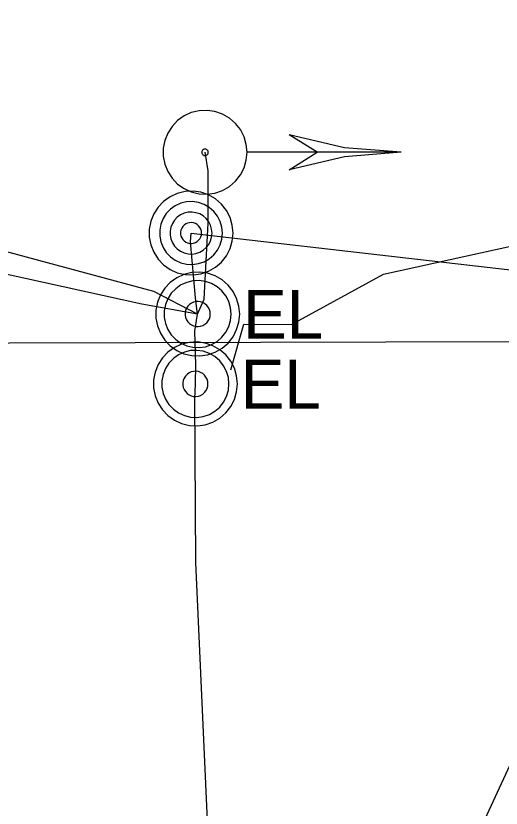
# Model space of a CAD drawing. Extents: x 600849 to 606371, y 330010 to 403088.
# Drawn here: x 604057.6 to 604095.7, y 339253 to 339315.3 of the extents above; entities that cross this region are included whole.
import ezdxf

# ---------------------------------------------------------------- set-up
doc = ezdxf.new("R2010")
doc.units = 0
for name, color, linetype in [('E_LTG_CID', 7, 'Continuous'), ('E_MISCPROP', 7, 'Continuous'), ('E_SIG', 7, 'Continuous'), ('E_SIG_Conduit', 7, 'Continuous'), ('E_UTL_E', 7, 'Continuous'), ('E_UTL_E_UG', 7, 'Continuous'), ('E_UTL_T_UG', 7, 'Continuous')]:
    doc.layers.add(name, color=color, linetype=linetype)

msp = doc.modelspace()

# ---------------------------------------------------------------- linework, layer by layer
at = {"layer": 'E_LTG_CID'}
msp.add_lwpolyline([(604082.532, 339214.942), (604083.592, 339216.572), (604088.302, 339237.362), (604088.404, 339237.604), (604094.482, 339252.111), (604103.542, 339271.731), (604107.582, 339280.101), (604111.782, 339286.601), (604115.589, 339290.84), (604122.902, 339298.981), (604127.292, 339303.601), (604128.432, 339305.761)], dxfattribs=at)
at = {"layer": 'E_MISCPROP'}
for points in [[(604074.672, 339298.171), (604074.613, 339298.796), (604074.436, 339299.398), (604074.148, 339299.955), (604073.761, 339300.448), (604073.286, 339300.859), (604072.743, 339301.173), (604072.15, 339301.378), (604071.529, 339301.467), (604070.903, 339301.438), (604070.293, 339301.29), (604069.722, 339301.029), (604069.211, 339300.665), (604068.778, 339300.211), (604068.439, 339299.683), (604068.206, 339299.101), (604068.087, 339298.485), (604068.087, 339297.857), (604068.206, 339297.241), (604068.439, 339296.659), (604068.778, 339296.131), (604069.211, 339295.677), (604069.722, 339295.313), (604070.293, 339295.053), (604070.903, 339294.905), (604071.529, 339294.875), (604072.15, 339294.964), (604072.743, 339295.169), (604073.286, 339295.483), (604073.761, 339295.894), (604074.148, 339296.387), (604074.436, 339296.945), (604074.613, 339297.547), (604074.672, 339298.171)], [(604073.847, 339298.171), (604073.802, 339298.64), (604073.67, 339299.091), (604073.454, 339299.509), (604073.163, 339299.879), (604072.808, 339300.187), (604072.4, 339300.422), (604071.956, 339300.576), (604071.49, 339300.643), (604071.02, 339300.621), (604070.563, 339300.51), (604070.135, 339300.315), (604069.751, 339300.042), (604069.427, 339299.701), (604069.172, 339299.305), (604068.997, 339298.868), (604068.908, 339298.406), (604068.908, 339297.936), (604068.997, 339297.474), (604069.172, 339297.037), (604069.427, 339296.641), (604069.751, 339296.301), (604070.135, 339296.028), (604070.563, 339295.832), (604071.02, 339295.721), (604071.49, 339295.699), (604071.956, 339295.766), (604072.4, 339295.92), (604072.808, 339296.155), (604073.163, 339296.463), (604073.454, 339296.833), (604073.67, 339297.251), (604073.802, 339297.703), (604073.847, 339298.171)], [(604073.022, 339298.171), (604072.992, 339298.483), (604072.904, 339298.784), (604072.76, 339299.063), (604072.566, 339299.31), (604072.329, 339299.515), (604072.058, 339299.672), (604071.761, 339299.775), (604071.451, 339299.819), (604071.137, 339299.804), (604070.833, 339299.73), (604070.547, 339299.6), (604070.292, 339299.418), (604070.075, 339299.191), (604069.906, 339298.927), (604069.789, 339298.636), (604069.73, 339298.328), (604069.73, 339298.014), (604069.789, 339297.706), (604069.906, 339297.415), (604070.075, 339297.151), (604070.292, 339296.924), (604070.547, 339296.742), (604070.833, 339296.612), (604071.137, 339296.538), (604071.451, 339296.523), (604071.761, 339296.568), (604072.058, 339296.67), (604072.329, 339296.827), (604072.566, 339297.033), (604072.76, 339297.279), (604072.904, 339297.558), (604072.992, 339297.859), (604073.022, 339298.171)], [(604072.197, 339298.171), (604072.182, 339298.327), (604072.138, 339298.478), (604072.066, 339298.617), (604071.969, 339298.74), (604071.851, 339298.843), (604071.715, 339298.922), (604071.567, 339298.973), (604071.411, 339298.995), (604071.255, 339298.988), (604071.102, 339298.951), (604070.96, 339298.886), (604070.832, 339298.795), (604070.724, 339298.681), (604070.639, 339298.549), (604070.581, 339298.404), (604070.551, 339298.25), (604070.551, 339298.093), (604070.581, 339297.939), (604070.639, 339297.793), (604070.724, 339297.661), (604070.832, 339297.548), (604070.96, 339297.457), (604071.102, 339297.392), (604071.255, 339297.355), (604071.411, 339297.347), (604071.567, 339297.369), (604071.715, 339297.421), (604071.851, 339297.499), (604071.969, 339297.602), (604072.066, 339297.725), (604072.138, 339297.865), (604072.182, 339298.015), (604072.197, 339298.171)]]:
    msp.add_lwpolyline(points, dxfattribs=at)
at = {"layer": 'E_SIG'}
for points in [[(604075.773, 339304.521), (604075.713, 339305.145), (604075.536, 339305.747), (604075.249, 339306.305), (604074.861, 339306.798), (604074.387, 339307.209), (604073.844, 339307.523), (604073.251, 339307.728), (604072.63, 339307.817), (604072.003, 339307.787), (604071.393, 339307.639), (604070.823, 339307.379), (604070.312, 339307.015), (604069.879, 339306.561), (604069.539, 339306.033), (604069.306, 339305.451), (604069.188, 339304.835), (604069.188, 339304.207), (604069.306, 339303.591), (604069.539, 339303.009), (604069.879, 339302.481), (604070.312, 339302.027), (604070.823, 339301.663), (604071.393, 339301.402), (604072.003, 339301.254), (604072.63, 339301.225), (604073.251, 339301.314), (604073.844, 339301.519), (604074.387, 339301.833), (604074.861, 339302.244), (604075.249, 339302.737), (604075.536, 339303.294), (604075.713, 339303.896), (604075.773, 339304.521)], [(604081.273, 339304.52), (604079.073, 339305.897)], [(604087.873, 339304.521), (604083.419, 339304.867), (604079.073, 339305.896)], [(604072.725, 339304.521), (604072.72, 339304.569), (604072.707, 339304.615), (604072.685, 339304.657), (604072.655, 339304.695), (604072.619, 339304.726), (604072.578, 339304.75), (604072.532, 339304.766), (604072.485, 339304.773), (604072.437, 339304.771), (604072.39, 339304.759), (604072.346, 339304.739), (604072.307, 339304.712), (604072.274, 339304.677), (604072.248, 339304.637), (604072.23, 339304.592), (604072.221, 339304.545), (604072.221, 339304.497), (604072.23, 339304.45), (604072.248, 339304.405), (604072.274, 339304.365), (604072.307, 339304.33), (604072.346, 339304.302), (604072.39, 339304.282), (604072.437, 339304.271), (604072.485, 339304.269), (604072.532, 339304.276), (604072.578, 339304.291), (604072.619, 339304.315), (604072.655, 339304.347), (604072.685, 339304.384), (604072.707, 339304.427), (604072.72, 339304.473), (604072.725, 339304.521)], [(604087.872, 339304.52), (604075.831, 339304.52)], [(604087.873, 339304.521), (604083.419, 339304.175), (604079.073, 339303.146)], [(604079.073, 339303.148), (604081.273, 339304.52)]]:
    msp.add_lwpolyline(points, dxfattribs=at)
at = {"layer": 'E_SIG_Conduit'}
for points in [[(604071.892, 339291.801), (604067.502, 339292.591), (604038.342, 339299.001), (604032.902, 339299.691), (603983.63, 339298.839), (603940.372, 339298.091), (603941.812, 339302.101), (603953.592, 339343.861), (603947.372, 339356.301)], [(604071.892, 339291.801), (604072.392, 339292.961), (604072.712, 339298.941), (604072.722, 339303.061), (604072.472, 339304.521)]]:
    msp.add_lwpolyline(points, dxfattribs=at)
at = {"layer": 'E_UTL_E'}
for points in [[(604075.194, 339291.803), (604075.134, 339292.427), (604074.957, 339293.029), (604074.67, 339293.587), (604074.282, 339294.08), (604073.808, 339294.491), (604073.264, 339294.804), (604072.672, 339295.01), (604072.051, 339295.099), (604071.424, 339295.069), (604070.814, 339294.921), (604070.244, 339294.66), (604069.732, 339294.297), (604069.3, 339293.842), (604068.96, 339293.315), (604068.727, 339292.732), (604068.608, 339292.116), (604068.608, 339291.489), (604068.727, 339290.873), (604068.96, 339290.29), (604069.3, 339289.763), (604069.732, 339289.309), (604070.244, 339288.945), (604070.814, 339288.684), (604071.424, 339288.536), (604072.051, 339288.506), (604072.672, 339288.596), (604073.264, 339288.801), (604073.808, 339289.114), (604074.282, 339289.525), (604074.67, 339290.018), (604074.957, 339290.576), (604075.134, 339291.178), (604075.194, 339291.803)], [(604075.194, 339291.803), (604075.134, 339292.427), (604074.957, 339293.029), (604074.67, 339293.587), (604074.282, 339294.08), (604073.808, 339294.491), (604073.264, 339294.804), (604072.672, 339295.01), (604072.051, 339295.099), (604071.424, 339295.069), (604070.814, 339294.921), (604070.244, 339294.66), (604069.732, 339294.297), (604069.3, 339293.842), (604068.96, 339293.315), (604068.727, 339292.732), (604068.608, 339292.116), (604068.608, 339291.489), (604068.727, 339290.873), (604068.96, 339290.29), (604069.3, 339289.763), (604069.732, 339289.309), (604070.244, 339288.945), (604070.814, 339288.684), (604071.424, 339288.536), (604072.051, 339288.506), (604072.672, 339288.596), (604073.264, 339288.801), (604073.808, 339289.114), (604074.282, 339289.525), (604074.67, 339290.018), (604074.957, 339290.576), (604075.134, 339291.178), (604075.194, 339291.803)], [(604074.534, 339291.803), (604074.486, 339292.302), (604074.344, 339292.784), (604074.114, 339293.23), (604073.804, 339293.624), (604073.425, 339293.953), (604072.99, 339294.204), (604072.516, 339294.368), (604072.019, 339294.44), (604071.518, 339294.416), (604071.03, 339294.297), (604070.574, 339294.089), (604070.165, 339293.798), (604069.818, 339293.435), (604069.547, 339293.012), (604069.36, 339292.546), (604069.265, 339292.054), (604069.265, 339291.552), (604069.36, 339291.059), (604069.547, 339290.593), (604069.818, 339290.171), (604070.165, 339289.807), (604070.574, 339289.516), (604071.03, 339289.308), (604071.518, 339289.189), (604072.019, 339289.166), (604072.516, 339289.237), (604072.99, 339289.401), (604073.425, 339289.652), (604073.804, 339289.981), (604074.114, 339290.375), (604074.344, 339290.821), (604074.486, 339291.303), (604074.534, 339291.803)], [(604074.534, 339291.803), (604074.486, 339292.302), (604074.344, 339292.784), (604074.114, 339293.23), (604073.804, 339293.624), (604073.425, 339293.953), (604072.99, 339294.204), (604072.516, 339294.368), (604072.019, 339294.44), (604071.518, 339294.416), (604071.03, 339294.297), (604070.574, 339294.089), (604070.165, 339293.798), (604069.818, 339293.435), (604069.547, 339293.012), (604069.36, 339292.546), (604069.265, 339292.054), (604069.265, 339291.552), (604069.36, 339291.059), (604069.547, 339290.593), (604069.818, 339290.171), (604070.165, 339289.807), (604070.574, 339289.516), (604071.03, 339289.308), (604071.518, 339289.189), (604072.019, 339289.166), (604072.516, 339289.237), (604072.99, 339289.401), (604073.425, 339289.652), (604073.804, 339289.981), (604074.114, 339290.375), (604074.344, 339290.821), (604074.486, 339291.303), (604074.534, 339291.803)], [(604072.884, 339291.803), (604072.866, 339291.99), (604072.813, 339292.171), (604072.726, 339292.338), (604072.61, 339292.486), (604072.468, 339292.609), (604072.305, 339292.703), (604072.127, 339292.765), (604071.941, 339292.791), (604071.753, 339292.782), (604071.57, 339292.738), (604071.399, 339292.66), (604071.245, 339292.551), (604071.115, 339292.415), (604071.014, 339292.256), (604070.944, 339292.081), (604070.908, 339291.897), (604070.908, 339291.708), (604070.944, 339291.524), (604071.014, 339291.349), (604071.115, 339291.191), (604071.245, 339291.054), (604071.399, 339290.945), (604071.57, 339290.867), (604071.753, 339290.823), (604071.941, 339290.814), (604072.127, 339290.84), (604072.305, 339290.902), (604072.468, 339290.996), (604072.61, 339291.119), (604072.726, 339291.267), (604072.813, 339291.435), (604072.866, 339291.615), (604072.884, 339291.803)], [(604072.884, 339291.803), (604072.866, 339291.99), (604072.813, 339292.171), (604072.726, 339292.338), (604072.61, 339292.486), (604072.468, 339292.609), (604072.305, 339292.703), (604072.127, 339292.765), (604071.941, 339292.791), (604071.753, 339292.782), (604071.57, 339292.738), (604071.399, 339292.66), (604071.245, 339292.551), (604071.115, 339292.415), (604071.014, 339292.256), (604070.944, 339292.081), (604070.908, 339291.897), (604070.908, 339291.708), (604070.944, 339291.524), (604071.014, 339291.349), (604071.115, 339291.191), (604071.245, 339291.054), (604071.399, 339290.945), (604071.57, 339290.867), (604071.753, 339290.823), (604071.941, 339290.814), (604072.127, 339290.84), (604072.305, 339290.902), (604072.468, 339290.996), (604072.61, 339291.119), (604072.726, 339291.267), (604072.813, 339291.435), (604072.866, 339291.615), (604072.884, 339291.803)], [(604075.014, 339286.313), (604074.954, 339286.937), (604074.777, 339287.539), (604074.49, 339288.097), (604074.102, 339288.59), (604073.628, 339289.001), (604073.084, 339289.314), (604072.492, 339289.52), (604071.871, 339289.609), (604071.244, 339289.579), (604070.634, 339289.431), (604070.064, 339289.17), (604069.552, 339288.807), (604069.12, 339288.352), (604068.78, 339287.825), (604068.547, 339287.242), (604068.428, 339286.626), (604068.428, 339285.999), (604068.547, 339285.383), (604068.78, 339284.8), (604069.12, 339284.273), (604069.552, 339283.819), (604070.064, 339283.455), (604070.634, 339283.194), (604071.244, 339283.046), (604071.871, 339283.016), (604072.492, 339283.106), (604073.084, 339283.311), (604073.628, 339283.624), (604074.102, 339284.035), (604074.49, 339284.528), (604074.777, 339285.086), (604074.954, 339285.688), (604075.014, 339286.313)], [(604075.014, 339286.313), (604074.954, 339286.937), (604074.777, 339287.539), (604074.49, 339288.097), (604074.102, 339288.59), (604073.628, 339289.001), (604073.084, 339289.314), (604072.492, 339289.52), (604071.871, 339289.609), (604071.244, 339289.579), (604070.634, 339289.431), (604070.064, 339289.17), (604069.552, 339288.807), (604069.12, 339288.352), (604068.78, 339287.825), (604068.547, 339287.242), (604068.428, 339286.626), (604068.428, 339285.999), (604068.547, 339285.383), (604068.78, 339284.8), (604069.12, 339284.273), (604069.552, 339283.819), (604070.064, 339283.455), (604070.634, 339283.194), (604071.244, 339283.046), (604071.871, 339283.016), (604072.492, 339283.106), (604073.084, 339283.311), (604073.628, 339283.624), (604074.102, 339284.035), (604074.49, 339284.528), (604074.777, 339285.086), (604074.954, 339285.688), (604075.014, 339286.313)], [(604074.354, 339286.313), (604074.306, 339286.812), (604074.164, 339287.294), (604073.934, 339287.74), (604073.624, 339288.134), (604073.245, 339288.463), (604072.81, 339288.714), (604072.336, 339288.878), (604071.839, 339288.95), (604071.338, 339288.926), (604070.85, 339288.807), (604070.394, 339288.599), (604069.985, 339288.308), (604069.638, 339287.945), (604069.367, 339287.522), (604069.18, 339287.056), (604069.085, 339286.564), (604069.085, 339286.062), (604069.18, 339285.569), (604069.367, 339285.103), (604069.638, 339284.681), (604069.985, 339284.317), (604070.394, 339284.026), (604070.85, 339283.818), (604071.338, 339283.699), (604071.839, 339283.676), (604072.336, 339283.747), (604072.81, 339283.911), (604073.245, 339284.162), (604073.624, 339284.491), (604073.934, 339284.885), (604074.164, 339285.331), (604074.306, 339285.813), (604074.354, 339286.313)], [(604074.354, 339286.313), (604074.306, 339286.812), (604074.164, 339287.294), (604073.934, 339287.74), (604073.624, 339288.134), (604073.245, 339288.463), (604072.81, 339288.714), (604072.336, 339288.878), (604071.839, 339288.95), (604071.338, 339288.926), (604070.85, 339288.807), (604070.394, 339288.599), (604069.985, 339288.308), (604069.638, 339287.945), (604069.367, 339287.522), (604069.18, 339287.056), (604069.085, 339286.564), (604069.085, 339286.062), (604069.18, 339285.569), (604069.367, 339285.103), (604069.638, 339284.681), (604069.985, 339284.317), (604070.394, 339284.026), (604070.85, 339283.818), (604071.338, 339283.699), (604071.839, 339283.676), (604072.336, 339283.747), (604072.81, 339283.911), (604073.245, 339284.162), (604073.624, 339284.491), (604073.934, 339284.885), (604074.164, 339285.331), (604074.306, 339285.813), (604074.354, 339286.313)], [(604072.704, 339286.313), (604072.686, 339286.5), (604072.633, 339286.681), (604072.546, 339286.848), (604072.43, 339286.996), (604072.288, 339287.119), (604072.125, 339287.213), (604071.947, 339287.275), (604071.761, 339287.301), (604071.573, 339287.292), (604071.39, 339287.248), (604071.219, 339287.17), (604071.065, 339287.061), (604070.935, 339286.925), (604070.834, 339286.766), (604070.764, 339286.591), (604070.728, 339286.407), (604070.728, 339286.218), (604070.764, 339286.034), (604070.834, 339285.859), (604070.935, 339285.701), (604071.065, 339285.564), (604071.219, 339285.455), (604071.39, 339285.377), (604071.573, 339285.333), (604071.761, 339285.324), (604071.947, 339285.35), (604072.125, 339285.412), (604072.288, 339285.506), (604072.43, 339285.629), (604072.546, 339285.777), (604072.633, 339285.945), (604072.686, 339286.125), (604072.704, 339286.313)], [(604072.704, 339286.313), (604072.686, 339286.5), (604072.633, 339286.681), (604072.546, 339286.848), (604072.43, 339286.996), (604072.288, 339287.119), (604072.125, 339287.213), (604071.947, 339287.275), (604071.761, 339287.301), (604071.573, 339287.292), (604071.39, 339287.248), (604071.219, 339287.17), (604071.065, 339287.061), (604070.935, 339286.925), (604070.834, 339286.766), (604070.764, 339286.591), (604070.728, 339286.407), (604070.728, 339286.218), (604070.764, 339286.034), (604070.834, 339285.859), (604070.935, 339285.701), (604071.065, 339285.564), (604071.219, 339285.455), (604071.39, 339285.377), (604071.573, 339285.333), (604071.761, 339285.324), (604071.947, 339285.35), (604072.125, 339285.412), (604072.288, 339285.506), (604072.43, 339285.629), (604072.546, 339285.777), (604072.633, 339285.945), (604072.686, 339286.125), (604072.704, 339286.313)]]:
    msp.add_lwpolyline(points, dxfattribs=at)
at = {"layer": 'E_UTL_E_UG'}
for points in [[(604071.892, 339291.801), (604068.452, 339293.571), (604035.402, 339302.481), (604034.292, 339302.441), (604034.342, 339303.381), (604032.742, 339305.081), (604032.242, 339305.951)], [(604074.512, 339287.421), (604075.512, 339291.001), (604079.272, 339290.981), (604086.492, 339294.941), (604099.352, 339297.771), (604113.532, 339300.231), (604120.902, 339301.631), (604122.122, 339301.511)], [(604072.712, 339250.801), (604071.742, 339272.271), (604071.682, 339285.131), (604071.712, 339286.311), (604071.742, 339287.821), (604071.662, 339290.461), (604071.892, 339291.801), (604071.712, 339293.071), (604071.322, 339297.491), (604071.372, 339298.171)], [(604071.372, 339298.171), (604124.75, 339292.023)]]:
    msp.add_lwpolyline(points, dxfattribs=at)
at = {"layer": 'E_UTL_T_UG'}
msp.add_lwpolyline([(603714.183, 339271.321), (603782.13, 339275.191), (603820.542, 339288.901), (604303.519, 339290.202)], dxfattribs=at)

# ---------------------------------------------------------------- texts
at = {"layer": 'E_UTL_E'}
for p in [(604075.458, 339289.857), (604075.458, 339289.857), (604075.278, 339284.367), (604075.278, 339284.367)]:
    msp.add_text('EL', height=3.8491, dxfattribs=at).set_placement(p)

doc.saveas('drawing.dxf')
